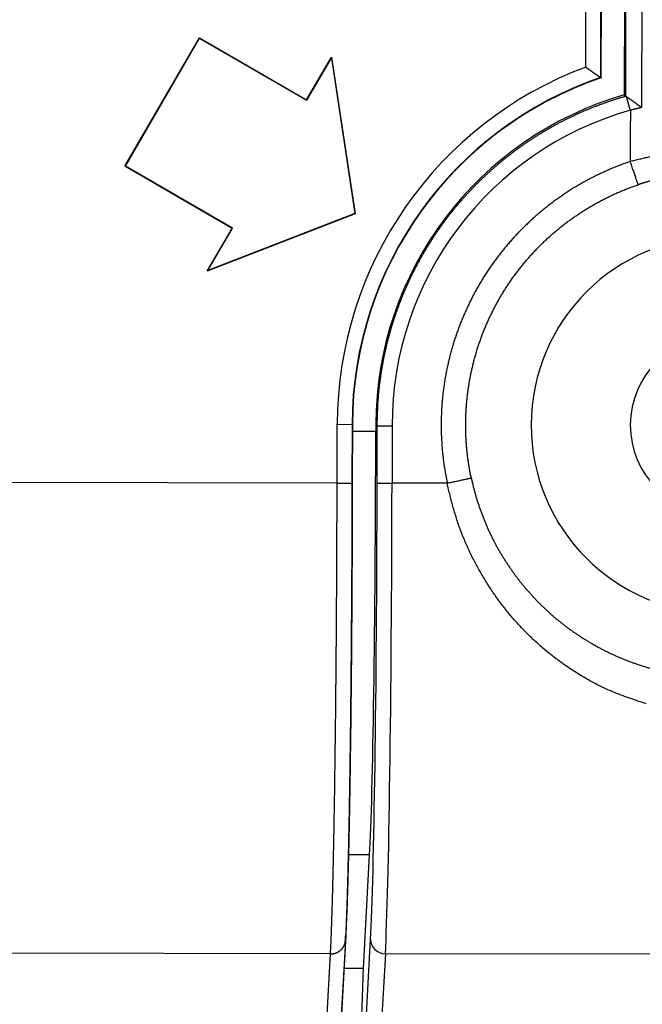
# Model space of a CAD drawing. Header units: millimetres. Extents: x 40090 to 187415, y -53271 to 40260.
# Tile 263 of 406: x 127158 to 127171, y 16472 to 16492. Entities that reach past the tile are written whole.
import ezdxf

# ---------------------------------------------------------------- set-up
doc = ezdxf.new("R2010")
doc.units = ezdxf.units.MM
doc.layers.add('AVM_nárokLAN', color=30, linetype='Continuous')
doc.layers.add('AVM_projektor', color=6, linetype='Continuous')
doc.styles.add('AVM', font='arial.ttf')
doc.dimstyles.new('AVM-1_50', dxfattribs={"dimscale": 40, "dimtxt": 2.5, "dimasz": 2.5, "dimexe": 1.25, "dimexo": 0.625, "dimtad": 1, "dimdec": 0, "dimrnd": 1, "dimtxsty": 'AVM', "dimcen": 2.5, "dimclrd": 256, "dimclre": 256, "dimclrt": 256, "dimadec": 0, "dimazin": 0, "dimtfac": 1, "dimtdec": 0, "dimtmove": 0, "dimatfit": 3, "dimfxl": 0, "dimarcsym": 0})

# ---------------------------------------------------------------- blocks, each defined once
blk = doc.blocks.new('PT-FW430-bottom')
for p, q in [((209.986, 312.503), (209.986, 305.345)), ((145.805, 310.484), (192.893, 310.484)), ((192.663, 310.161), (146.105, 310.161)), ((146.135, 310.132), (192.64, 310.132)), ((146.307, 309.66), (192.295, 309.66)), ((146.314, 309.652), (192.29, 309.652)), ((192.079, 309.353), (146.614, 309.353)), ((199.328, 305.462), (200.484, 305.462)), ((209.986, 305.345), (212.363, 305.218)), ((199.3, 305.132), (199.444, 305.132)), ((200.484, 305.162), (199.33, 305.162)), ((199.444, 305.132), (199.444, 304.66)), ((207.993, 305.024), (207.993, 304.596)), ((210.288, 304.902), (207.993, 305.024)), ((212.089, 304.918), (209.701, 305.045)), ((210.288, 304.902), (210.288, 304.508)), ((191.885, 304.223), (195.05, 304.706)), ((191.906, 304.22), (195.046, 304.698)), ((195.046, 304.698), (195.05, 304.706)), ((195.046, 304.698), (196.201, 301.739)), ((195.05, 304.706), (196.215, 301.723)), ((199.3, 304.652), (199.3, 304.66)), ((199.3, 304.66), (200.491, 304.66)), ((199.3, 304.353), (199.3, 304.652)), ((199.3, 304.652), (200.491, 304.652)), ((209.613, 304.544), (211.995, 304.418)), ((209.726, 304.537), (212.104, 304.41)), ((200.491, 304.353), (199.3, 304.353)), ((200.491, 304.353), (200.491, 73.885)), ((192.751, 303.723), (191.885, 304.223)), ((191.906, 304.22), (191.885, 304.223)), ((192.76, 303.726), (191.906, 304.22)), ((212.36, 304.111), (209.993, 304.238)), ((209.993, 304.238), (209.993, 288.948)), ((191.501, 301.558), (192.751, 303.723)), ((191.51, 301.561), (192.76, 303.726)), ((192.76, 303.726), (192.751, 303.723)), ((195.346, 302.233), (194.096, 300.068)), ((195.349, 302.223), (194.099, 300.058)), ((195.346, 302.233), (195.349, 302.223)), ((196.201, 301.739), (195.346, 302.233)), ((196.215, 301.723), (195.349, 302.223)), ((191.51, 301.561), (191.501, 301.558)), ((194.099, 300.058), (191.501, 301.558)), ((194.096, 300.068), (191.51, 301.561)), ((196.201, 301.739), (196.215, 301.723)), ((194.096, 300.068), (194.099, 300.058))]:
    blk.add_line(p, q)
for radius, start, end in [(3.8, 180, 0), (1.8, 180, 0), (6.935, 196.2011, 270), (6.605, 195.9151, 270.2472), (7.414, 199.0043, 270), (7.407, 198.9633, 270), (7.714, 200.5983, 270)]:
    blk.add_arc((199.3, 312.067), radius, start, end)
for centre, major_axis, ratio, start_param, end_param in [((200.484, 305.292), (-10, 0), 0.016931, 3.458427, 4.71242), ((209.701, 305.345), (-0.016, -0.3), 0.950096, 0.055974, 1.621332), ((199.444, 304.975), (-9, 0), 0.017455, 3.459478, 4.712392), ((200.484, 304.992), (-9.7, 0), 0.017455, 3.458427, 4.712421), ((197.924, 304.763), (-14.7, 0), 0.017455, 3.488176, 3.713099)]:
    blk.add_ellipse(centre, major_axis=major_axis, ratio=ratio, start_param=start_param, end_param=end_param)
for points, start_tangent, end_tangent in [([(193.978, 310.256), (193.955, 310.351), (193.932, 310.446), (193.91, 310.541), (193.887, 310.636), (193.866, 310.731), (193.846, 310.825), (193.826, 310.919), (193.808, 311.013), (193.791, 311.106), (193.776, 311.198), (193.763, 311.29), (193.75, 311.38), (193.74, 311.47), (193.73, 311.559), (193.722, 311.646), (193.714, 311.732), (193.708, 311.817), (193.703, 311.899), (193.699, 311.98), (193.696, 312.059), (193.693, 312.137), (193.692, 312.212), (193.691, 312.285), (193.691, 312.356), (193.692, 312.425), (193.693, 312.492), (193.695, 312.556), (193.697, 312.618), (193.7, 312.677), (193.703, 312.733), (193.707, 312.786), (193.71, 312.836), (193.714, 312.884), (193.718, 312.929), (193.722, 312.974)], (-0.237111, 0.971482), (0.091707, 0.995786)), ([(194.192, 312.067), (194.192, 312.054), (194.192, 312.041), (194.191, 312.028), (194.191, 312.016), (194.191, 312.003), (194.191, 311.99), (194.191, 311.976), (194.191, 311.963), (194.191, 311.95), (194.191, 311.936), (194.191, 311.922), (194.192, 311.909), (194.192, 311.895), (194.192, 311.881), (194.192, 311.867), (194.193, 311.852), (194.193, 311.838), (194.194, 311.824), (194.194, 311.809), (194.195, 311.795), (194.195, 311.78), (194.196, 311.765), (194.197, 311.75), (194.197, 311.735), (194.198, 311.72), (194.199, 311.705), (194.2, 311.69), (194.201, 311.674), (194.202, 311.659), (194.203, 311.643), (194.204, 311.628), (194.205, 311.612), (194.207, 311.596), (194.208, 311.58), (194.209, 311.564), (194.211, 311.548), (194.212, 311.532), (194.214, 311.516), (194.215, 311.5), (194.217, 311.483), (194.219, 311.467), (194.221, 311.45), (194.222, 311.434), (194.224, 311.417), (194.226, 311.4), (194.228, 311.383), (194.231, 311.366), (194.233, 311.349), (194.235, 311.332), (194.238, 311.315), (194.24, 311.298), (194.242, 311.281), (194.245, 311.264), (194.248, 311.246), (194.25, 311.229), (194.253, 311.211), (194.256, 311.194), (194.259, 311.176), (194.262, 311.159), (194.265, 311.141), (194.268, 311.123), (194.272, 311.105), (194.275, 311.088), (194.278, 311.07), (194.282, 311.052), (194.285, 311.034), (194.289, 311.016), (194.293, 310.998), (194.297, 310.98), (194.3, 310.962), (194.304, 310.944), (194.308, 310.926), (194.312, 310.908), (194.317, 310.89), (194.321, 310.872), (194.325, 310.853), (194.33, 310.835), (194.334, 310.817), (194.339, 310.799), (194.343, 310.781), (194.348, 310.762), (194.353, 310.744), (194.358, 310.726), (194.363, 310.708), (194.368, 310.689), (194.373, 310.671), (194.378, 310.653), (194.383, 310.635), (194.388, 310.616), (194.394, 310.598), (194.399, 310.58), (194.405, 310.562), (194.41, 310.544), (194.416, 310.525), (194.422, 310.507), (194.428, 310.489), (194.433, 310.471), (194.439, 310.453), (194.445, 310.435), (194.452, 310.416)], (-0.016434, -0.999865), (0.319837, -0.947473)), ([(200.378, 307.06), (200.414, 307.068), (200.45, 307.076), (200.486, 307.085), (200.521, 307.093), (200.557, 307.102), (200.593, 307.111), (200.628, 307.121), (200.663, 307.13), (200.699, 307.14), (200.734, 307.15), (200.769, 307.161), (200.804, 307.171), (200.839, 307.182), (200.874, 307.193), (200.909, 307.205), (200.944, 307.217), (200.978, 307.228), (201.013, 307.241), (201.047, 307.253), (201.082, 307.266), (201.116, 307.279), (201.15, 307.292), (201.184, 307.305), (201.218, 307.319), (201.252, 307.333), (201.285, 307.347), (201.319, 307.361), (201.352, 307.376), (201.386, 307.39), (201.419, 307.405), (201.452, 307.421), (201.485, 307.436), (201.518, 307.452), (201.55, 307.468), (201.583, 307.484), (201.615, 307.5), (201.648, 307.517), (201.68, 307.534), (201.712, 307.551), (201.744, 307.568), (201.775, 307.586), (201.807, 307.603), (201.839, 307.621), (201.87, 307.64), (201.901, 307.658), (201.932, 307.677), (201.963, 307.695), (201.994, 307.714), (202.024, 307.734), (202.055, 307.753), (202.085, 307.773), (202.115, 307.793), (202.145, 307.813), (202.175, 307.833), (202.205, 307.853), (202.234, 307.874), (202.264, 307.895), (202.293, 307.916), (202.322, 307.937), (202.351, 307.959), (202.38, 307.98), (202.408, 308.002), (202.436, 308.024), (202.465, 308.046), (202.493, 308.069), (202.521, 308.091), (202.548, 308.114), (202.576, 308.137), (202.603, 308.16), (202.63, 308.183), (202.657, 308.207), (202.684, 308.231), (202.711, 308.255), (202.737, 308.279), (202.764, 308.303), (202.79, 308.327), (202.816, 308.352), (202.842, 308.377), (202.867, 308.402), (202.893, 308.427), (202.918, 308.452), (202.943, 308.477), (202.968, 308.503), (202.992, 308.529), (203.017, 308.555), (203.041, 308.581), (203.065, 308.607), (203.089, 308.634), (203.113, 308.66), (203.136, 308.687), (203.16, 308.714), (203.183, 308.741), (203.206, 308.768), (203.229, 308.796), (203.251, 308.823), (203.274, 308.851), (203.296, 308.879), (203.318, 308.907), (203.34, 308.935), (203.362, 308.964), (203.383, 308.992), (203.404, 309.021), (203.425, 309.05), (203.446, 309.079), (203.467, 309.108), (203.487, 309.137), (203.507, 309.166), (203.527, 309.196), (203.547, 309.226), (203.567, 309.255), (203.586, 309.285), (203.606, 309.316), (203.625, 309.346), (203.643, 309.376), (203.662, 309.407), (203.68, 309.437), (203.699, 309.468), (203.716, 309.499), (203.734, 309.53), (203.752, 309.561), (203.769, 309.593), (203.786, 309.624), (203.803, 309.656), (203.82, 309.688), (203.836, 309.719), (203.853, 309.751), (203.869, 309.783), (203.884, 309.816), (203.9, 309.848), (203.915, 309.881), (203.931, 309.913), (203.945, 309.946), (203.96, 309.979), (203.975, 310.012), (203.989, 310.045), (204.003, 310.078), (204.017, 310.111), (204.03, 310.144), (204.044, 310.178), (204.057, 310.212), (204.07, 310.245), (204.082, 310.279), (204.095, 310.313), (204.107, 310.347), (204.119, 310.381), (204.131, 310.415), (204.142, 310.45), (204.153, 310.484), (204.164, 310.519), (204.175, 310.553), (204.186, 310.588), (204.196, 310.623), (204.206, 310.658), (204.216, 310.693), (204.225, 310.728)], (0.976124, 0.217214), (0.262555, 0.964917)), ([(204.93, 310.596), (204.891, 310.476), (204.85, 310.356), (204.809, 310.236), (204.766, 310.118), (204.721, 310), (204.673, 309.883), (204.622, 309.769), (204.568, 309.655), (204.511, 309.543), (204.451, 309.433), (204.388, 309.324), (204.323, 309.217), (204.256, 309.112), (204.187, 309.007), (204.116, 308.905), (204.042, 308.804), (203.967, 308.705), (203.889, 308.607), (203.809, 308.511), (203.727, 308.417), (203.642, 308.325), (203.556, 308.235), (203.468, 308.146), (203.377, 308.06), (203.285, 307.975), (203.191, 307.892), (203.095, 307.812), (202.998, 307.733), (202.898, 307.656), (202.797, 307.582), (202.694, 307.509), (202.59, 307.439), (202.484, 307.371), (202.376, 307.305), (202.267, 307.241), (202.156, 307.18), (202.044, 307.12), (201.931, 307.063), (201.816, 307.008), (201.7, 306.955), (201.583, 306.905), (201.465, 306.858), (201.345, 306.814), (201.224, 306.773), (201.102, 306.735), (200.98, 306.699), (200.856, 306.665), (200.732, 306.633), (200.608, 306.602), (200.484, 306.571)], (-0.311172, -0.950354), (-0.971526, -0.236934)), ([(192.67, 310.175), (192.675, 310.181), (192.679, 310.188), (192.684, 310.194), (192.687, 310.2), (192.691, 310.205), (192.694, 310.209), (192.697, 310.213), (192.699, 310.217), (192.702, 310.221), (192.706, 310.226), (192.709, 310.231), (192.713, 310.236), (192.716, 310.24), (192.718, 310.244), (192.721, 310.248), (192.724, 310.252), (192.727, 310.257), (192.731, 310.262), (192.734, 310.267), (192.737, 310.271), (192.74, 310.274), (192.742, 310.278), (192.746, 310.283), (192.75, 310.288), (192.754, 310.294), (192.758, 310.3), (192.762, 310.306), (192.766, 310.312), (192.77, 310.317), (192.775, 310.323), (192.779, 310.329), (192.783, 310.335), (192.788, 310.341), (192.792, 310.348), (192.797, 310.354), (192.801, 310.36), (192.806, 310.366), (192.81, 310.373), (192.815, 310.379), (192.82, 310.386), (192.824, 310.392), (192.829, 310.399), (192.834, 310.405), (192.839, 310.412), (192.844, 310.418), (192.848, 310.425), (192.853, 310.431), (192.858, 310.438), (192.863, 310.445), (192.868, 310.451), (192.873, 310.458), (192.878, 310.465), (192.883, 310.471), (192.888, 310.478), (192.893, 310.484)], (0.558104, 0.829771), (0.60063, 0.799527)), ([(192.893, 310.484), (192.896, 310.469), (192.9, 310.454), (192.903, 310.439), (192.907, 310.423), (192.91, 310.408), (192.914, 310.393), (192.918, 310.378), (192.921, 310.362), (192.925, 310.347), (192.929, 310.332), (192.933, 310.317), (192.936, 310.301), (192.94, 310.286), (192.944, 310.271), (192.948, 310.256)], (0.221118, -0.975247), (0.248573, -0.968613)), ([(194.458, 310.419), (194.452, 310.417), (194.441, 310.413), (194.425, 310.408), (194.405, 310.401), (194.381, 310.392), (194.352, 310.383), (194.321, 310.372), (194.286, 310.36), (194.248, 310.347), (194.208, 310.334), (194.165, 310.319), (194.121, 310.304), (194.075, 310.288), (194.027, 310.272), (193.978, 310.256)], (-0.946672, -0.3222), (-0.946672, -0.3222)), ([(200.378, 307.06), (200.293, 307.042), (200.206, 307.026), (200.12, 307.011), (200.033, 306.998), (199.947, 306.986), (199.859, 306.976), (199.772, 306.967), (199.685, 306.96), (199.597, 306.954), (199.51, 306.95), (199.422, 306.947), (199.335, 306.945), (199.247, 306.946), (199.159, 306.947), (199.072, 306.95), (198.984, 306.955), (198.897, 306.961), (198.809, 306.969), (198.722, 306.978), (198.635, 306.989), (198.548, 307.001), (198.462, 307.014), (198.375, 307.029), (198.289, 307.046), (198.204, 307.064), (198.118, 307.084), (198.033, 307.104), (197.948, 307.127), (197.864, 307.151), (197.78, 307.176), (197.696, 307.203), (197.613, 307.231), (197.531, 307.261), (197.449, 307.291), (197.367, 307.324), (197.287, 307.358), (197.206, 307.393), (197.127, 307.429), (197.048, 307.467), (196.969, 307.506), (196.891, 307.547), (196.814, 307.589), (196.738, 307.632), (196.663, 307.677), (196.588, 307.722), (196.514, 307.769), (196.441, 307.818), (196.368, 307.867), (196.297, 307.918), (196.226, 307.97), (196.157, 308.023), (196.088, 308.078), (196.02, 308.133), (195.953, 308.19), (195.887, 308.248), (195.823, 308.307), (195.759, 308.367), (195.696, 308.428), (195.634, 308.49), (195.574, 308.553), (195.514, 308.618), (195.455, 308.683), (195.398, 308.749), (195.342, 308.817), (195.287, 308.885), (195.233, 308.954), (195.18, 309.024), (195.129, 309.095), (195.079, 309.167), (195.03, 309.24), (194.982, 309.313), (194.935, 309.387), (194.89, 309.462), (194.846, 309.538), (194.804, 309.615), (194.762, 309.692), (194.722, 309.77), (194.684, 309.849), (194.646, 309.928), (194.61, 310.008), (194.576, 310.089), (194.543, 310.17), (194.511, 310.252), (194.481, 310.334), (194.452, 310.417)], (-0.977582, -0.210557), (-0.322209, 0.946669)), ([(192.663, 310.161), (192.658, 310.156), (192.654, 310.15), (192.649, 310.144), (192.645, 310.138), (192.64, 310.132)], (-0.601055, -0.799207), (-0.601055, -0.799207)), ([(192.663, 310.162), (192.665, 310.165), (192.667, 310.168), (192.669, 310.171), (192.671, 310.175), (192.673, 310.178)], (0.516365, 0.856369), (0.516365, 0.856369)), ([(192.663, 310.162), (192.663, 310.162), (192.663, 310.162), (192.663, 310.162), (192.663, 310.162), (192.663, 310.162)], (-0.125332, -0.992115), (-0.484263, -0.874922)), ([(199.3, 305.162), (199.233, 305.162), (199.167, 305.163), (199.101, 305.164), (199.034, 305.167), (198.968, 305.17), (198.902, 305.173), (198.836, 305.177), (198.77, 305.182), (198.705, 305.187), (198.639, 305.193), (198.574, 305.2), (198.508, 305.207), (198.443, 305.215), (198.378, 305.223), (198.313, 305.233), (198.248, 305.242), (198.183, 305.253), (198.118, 305.264), (198.053, 305.275), (197.989, 305.287), (197.924, 305.3), (197.86, 305.313), (197.796, 305.327), (197.731, 305.342), (197.667, 305.357), (197.603, 305.373), (197.54, 305.39), (197.476, 305.407), (197.412, 305.425), (197.349, 305.443), (197.285, 305.462), (197.222, 305.482), (197.159, 305.502), (197.096, 305.523), (197.033, 305.544), (196.97, 305.567), (196.908, 305.589), (196.845, 305.613), (196.784, 305.637), (196.722, 305.661), (196.661, 305.686), (196.6, 305.711), (196.539, 305.738), (196.479, 305.764), (196.419, 305.791), (196.359, 305.819), (196.3, 305.848), (196.241, 305.876), (196.182, 305.906), (196.123, 305.936), (196.065, 305.966), (196.007, 305.997), (195.95, 306.029), (195.892, 306.061), (195.835, 306.094), (195.779, 306.127), (195.722, 306.161), (195.666, 306.195), (195.61, 306.23), (195.555, 306.265), (195.5, 306.301), (195.445, 306.338), (195.39, 306.375), (195.336, 306.413), (195.282, 306.451), (195.228, 306.49), (195.175, 306.529), (195.122, 306.569), (195.069, 306.609), (195.017, 306.65), (194.965, 306.692), (194.913, 306.734), (194.862, 306.776), (194.812, 306.819), (194.762, 306.863), (194.712, 306.906), (194.663, 306.95), (194.614, 306.995), (194.566, 307.04), (194.518, 307.085), (194.471, 307.131), (194.424, 307.178), (194.377, 307.224), (194.332, 307.271), (194.286, 307.319), (194.241, 307.367), (194.197, 307.415), (194.153, 307.464), (194.109, 307.513), (194.066, 307.563), (194.023, 307.613), (193.981, 307.663), (193.94, 307.714), (193.898, 307.765), (193.858, 307.817), (193.817, 307.869), (193.778, 307.921), (193.738, 307.974), (193.699, 308.028), (193.661, 308.082), (193.623, 308.136), (193.586, 308.19), (193.549, 308.245), (193.512, 308.301), (193.476, 308.357), (193.441, 308.413), (193.406, 308.47), (193.371, 308.527), (193.338, 308.584), (193.304, 308.641), (193.272, 308.699), (193.24, 308.757), (193.208, 308.815), (193.177, 308.874), (193.147, 308.933), (193.117, 308.992), (193.088, 309.051), (193.06, 309.11), (193.032, 309.17), (193.004, 309.23), (192.978, 309.29), (192.951, 309.351), (192.926, 309.412), (192.901, 309.473), (192.876, 309.534), (192.852, 309.596), (192.829, 309.658), (192.806, 309.72), (192.784, 309.782), (192.762, 309.845), (192.741, 309.908), (192.721, 309.971), (192.701, 310.034), (192.682, 310.098), (192.663, 310.162)], (-1, -0.000007), (-0.275896, 0.961188)), ([(192.948, 310.256), (192.933, 310.251), (192.919, 310.247), (192.904, 310.243), (192.89, 310.239), (192.876, 310.235), (192.862, 310.231), (192.848, 310.227), (192.834, 310.223), (192.821, 310.219), (192.808, 310.216), (192.796, 310.212), (192.783, 310.209), (192.772, 310.205), (192.76, 310.202), (192.749, 310.199), (192.739, 310.196), (192.729, 310.193), (192.72, 310.191), (192.711, 310.188), (192.703, 310.186), (192.696, 310.184), (192.689, 310.182), (192.683, 310.18), (192.678, 310.178), (192.673, 310.177)], (-0.961669, -0.274212), (-0.961669, -0.274212)), ([(192.948, 310.256), (193.017, 310.256), (193.085, 310.256), (193.154, 310.256), (193.223, 310.256), (193.291, 310.256), (193.36, 310.256), (193.429, 310.256), (193.498, 310.256), (193.566, 310.256), (193.635, 310.256), (193.704, 310.256), (193.772, 310.256), (193.841, 310.256), (193.91, 310.256), (193.978, 310.256)], (1, 0), (1, 0)), ([(193.983, 310.257), (194.015, 310.166), (194.048, 310.076), (194.083, 309.987), (194.119, 309.898), (194.157, 309.809), (194.197, 309.722), (194.237, 309.635), (194.28, 309.548), (194.324, 309.463), (194.369, 309.378), (194.416, 309.294), (194.464, 309.211), (194.513, 309.128), (194.564, 309.047), (194.617, 308.966), (194.671, 308.887), (194.726, 308.808), (194.782, 308.73), (194.84, 308.653), (194.899, 308.577), (194.959, 308.503), (195.021, 308.429), (195.084, 308.356), (195.148, 308.284), (195.213, 308.214), (195.28, 308.145), (195.348, 308.076), (195.417, 308.009), (195.487, 307.943), (195.558, 307.879), (195.63, 307.815), (195.703, 307.753), (195.778, 307.692), (195.853, 307.633), (195.929, 307.574), (196.007, 307.517), (196.085, 307.461), (196.164, 307.407), (196.245, 307.354), (196.326, 307.302), (196.408, 307.252), (196.491, 307.203), (196.574, 307.156), (196.659, 307.11), (196.744, 307.066), (196.83, 307.023), (196.917, 306.981), (197.004, 306.941), (197.092, 306.903), (197.181, 306.866), (197.27, 306.83), (197.36, 306.796), (197.45, 306.764), (197.541, 306.733), (197.633, 306.703), (197.725, 306.676), (197.818, 306.649), (197.911, 306.625), (198.004, 306.602), (198.098, 306.581), (198.192, 306.561), (198.286, 306.543), (198.381, 306.526), (198.476, 306.511), (198.571, 306.498), (198.666, 306.486), (198.762, 306.476), (198.858, 306.468), (198.954, 306.461), (199.05, 306.456), (199.146, 306.452), (199.242, 306.451), (199.338, 306.45), (199.434, 306.452), (199.53, 306.455), (199.626, 306.46), (199.722, 306.466), (199.818, 306.474), (199.914, 306.484), (200.009, 306.495), (200.104, 306.508), (200.199, 306.523), (200.294, 306.539), (200.388, 306.557), (200.483, 306.576)], (0.322219, -0.946665), (0.977582, 0.210556)), ([(192.079, 309.353), (192.085, 309.36), (192.09, 309.368), (192.095, 309.375), (192.1, 309.383), (192.105, 309.39), (192.111, 309.398), (192.116, 309.405), (192.121, 309.413), (192.126, 309.42), (192.131, 309.427), (192.136, 309.434), (192.141, 309.442), (192.146, 309.449), (192.151, 309.455), (192.155, 309.462), (192.16, 309.469), (192.165, 309.476), (192.169, 309.482), (192.174, 309.488), (192.178, 309.495), (192.182, 309.501), (192.186, 309.507), (192.191, 309.512), (192.194, 309.518), (192.198, 309.523), (192.202, 309.528), (192.205, 309.533), (192.209, 309.538), (192.213, 309.544), (192.216, 309.549), (192.22, 309.554), (192.224, 309.559), (192.227, 309.564), (192.23, 309.568), (192.232, 309.572), (192.235, 309.576), (192.239, 309.58), (192.242, 309.585), (192.246, 309.59), (192.249, 309.595), (192.251, 309.599), (192.254, 309.602), (192.257, 309.606), (192.26, 309.611), (192.264, 309.616), (192.267, 309.621), (192.27, 309.625), (192.273, 309.629), (192.276, 309.633), (192.279, 309.637), (192.283, 309.642), (192.287, 309.648), (192.291, 309.654), (192.295, 309.66), (192.3, 309.667)], (0.569349, 0.822096), (0.580663, 0.814144)), ([(192.29, 309.652), (192.29, 309.653), (192.29, 309.653), (192.291, 309.654), (192.291, 309.654), (192.291, 309.655), (192.292, 309.655), (192.292, 309.656), (192.293, 309.656), (192.293, 309.657), (192.293, 309.657), (192.294, 309.658), (192.294, 309.658), (192.294, 309.659), (192.295, 309.659), (192.295, 309.66)], (0.580672, 0.814137), (0.580964, 0.813929)), ([(200.484, 306.571), (200.473, 306.622), (200.462, 306.671), (200.452, 306.718), (200.442, 306.764), (200.433, 306.808), (200.424, 306.85), (200.415, 306.889), (200.408, 306.925), (200.4, 306.958), (200.394, 306.987), (200.389, 307.012), (200.384, 307.033), (200.381, 307.049), (200.378, 307.061), (200.377, 307.067)], (-0.210566, 0.97758), (-0.210566, 0.97758)), ([(200.484, 306.571), (200.484, 306.497), (200.484, 306.423), (200.484, 306.349), (200.484, 306.275), (200.484, 306.201), (200.484, 306.127), (200.484, 306.053), (200.484, 305.979), (200.484, 305.905), (200.484, 305.832), (200.484, 305.758), (200.484, 305.684), (200.484, 305.61), (200.484, 305.536), (200.484, 305.462)], (0, -1), (0, -1)), ([(199.33, 305.156), (199.33, 305.161), (199.33, 305.166), (199.33, 305.17), (199.33, 305.175), (199.33, 305.18), (199.33, 305.184), (199.33, 305.188), (199.33, 305.192), (199.33, 305.195), (199.33, 305.198), (199.33, 305.201), (199.33, 305.204), (199.33, 305.207), (199.33, 305.21), (199.33, 305.214), (199.33, 305.218), (199.33, 305.223), (199.33, 305.228), (199.329, 305.233), (199.329, 305.239), (199.329, 305.245), (199.329, 305.251), (199.329, 305.258), (199.329, 305.265), (199.329, 305.272), (199.329, 305.28), (199.329, 305.288), (199.329, 305.296), (199.329, 305.304), (199.329, 305.313), (199.329, 305.322), (199.329, 305.331), (199.329, 305.341), (199.329, 305.35), (199.329, 305.36), (199.329, 305.37), (199.329, 305.38), (199.329, 305.39), (199.329, 305.4), (199.329, 305.41), (199.329, 305.42), (199.329, 305.431), (199.329, 305.441), (199.329, 305.451), (199.328, 305.462)], (-0.004314, 0.999991), (-0.004314, 0.999991)), ([(200.484, 305.156), (200.484, 305.161), (200.484, 305.166), (200.484, 305.17), (200.484, 305.175), (200.484, 305.18), (200.484, 305.184), (200.484, 305.188), (200.484, 305.192), (200.484, 305.195), (200.484, 305.198), (200.484, 305.201), (200.484, 305.204), (200.484, 305.207), (200.484, 305.21), (200.484, 305.214), (200.484, 305.218), (200.484, 305.223), (200.484, 305.228), (200.484, 305.233), (200.484, 305.239), (200.484, 305.245), (200.484, 305.251), (200.484, 305.258), (200.484, 305.265), (200.484, 305.272), (200.484, 305.28), (200.484, 305.288), (200.484, 305.296), (200.484, 305.304), (200.484, 305.313), (200.484, 305.322), (200.484, 305.331), (200.484, 305.341), (200.484, 305.35), (200.484, 305.36), (200.484, 305.37), (200.484, 305.38), (200.484, 305.39), (200.484, 305.4), (200.484, 305.41), (200.484, 305.42), (200.484, 305.431), (200.484, 305.441), (200.484, 305.451), (200.484, 305.462)], (0, 1), (0, 1)), ([(199.33, 305.162), (199.324, 305.156), (199.318, 305.15), (199.312, 305.144), (199.306, 305.138), (199.3, 305.132)], (-0.707107, -0.707107), (-0.707107, -0.707107)), ([(199.33, 305.162), (199.324, 305.162), (199.318, 305.162), (199.312, 305.162), (199.306, 305.162), (199.3, 305.162)], (-0.999998, -0.002157), (-0.999998, -0.002157)), ([(200.491, 304.652), (200.491, 304.654), (200.491, 304.655), (200.491, 304.657), (200.491, 304.658), (200.491, 304.66)], (0, 1), (0, 1)), ([(200.491, 304.66), (200.97, 304.66), (201.448, 304.659), (201.923, 304.658), (202.395, 304.656), (202.864, 304.655), (203.331, 304.652), (203.793, 304.65), (204.243, 304.646), (204.682, 304.643), (205.108, 304.639), (205.523, 304.635), (205.925, 304.63), (206.316, 304.625), (206.69, 304.62), (207.048, 304.615), (207.39, 304.609), (207.715, 304.603), (208.024, 304.596), (208.317, 304.589), (208.588, 304.582), (208.838, 304.575), (209.065, 304.568), (209.27, 304.56), (209.453, 304.552), (209.613, 304.544)], (1, 0.000038), (0.99862, -0.05251)), ([(200.491, 304.353), (200.491, 304.383), (200.491, 304.412), (200.491, 304.441), (200.491, 304.468), (200.491, 304.495), (200.491, 304.52), (200.491, 304.543), (200.491, 304.565), (200.491, 304.585), (200.491, 304.603), (200.491, 304.619), (200.491, 304.633), (200.491, 304.644), (200.491, 304.652), (200.491, 304.657)], (0, 1), (0, 1)), ([(200.491, 304.652), (200.55, 304.652), (200.61, 304.652), (200.67, 304.652), (200.73, 304.652), (200.789, 304.652), (200.849, 304.652), (200.909, 304.652), (200.968, 304.652), (201.028, 304.652), (201.087, 304.652), (201.147, 304.652), (201.206, 304.652), (201.265, 304.652), (201.325, 304.652), (201.384, 304.652), (201.443, 304.652), (201.502, 304.651), (201.561, 304.651), (201.62, 304.651), (201.679, 304.651), (201.738, 304.651), (201.797, 304.651), (201.856, 304.651), (201.915, 304.651), (201.974, 304.65), (202.033, 304.65), (202.091, 304.65), (202.15, 304.65), (202.209, 304.65), (202.267, 304.649), (202.326, 304.649), (202.384, 304.649), (202.443, 304.649), (202.501, 304.649), (202.56, 304.648), (202.618, 304.648), (202.676, 304.648), (202.734, 304.648), (202.793, 304.647), (202.851, 304.647), (202.909, 304.647), (202.967, 304.647), (203.024, 304.646), (203.082, 304.646), (203.139, 304.646), (203.196, 304.646), (203.253, 304.645), (203.31, 304.645), (203.367, 304.645), (203.424, 304.644), (203.48, 304.644), (203.537, 304.644), (203.593, 304.643), (203.649, 304.643), (203.705, 304.643), (203.761, 304.642), (203.816, 304.642), (203.872, 304.642), (203.927, 304.641), (203.982, 304.641), (204.037, 304.641), (204.092, 304.64), (204.147, 304.64), (204.202, 304.639), (204.256, 304.639), (204.311, 304.639), (204.365, 304.638), (204.419, 304.638), (204.473, 304.637), (204.527, 304.637), (204.58, 304.637), (204.634, 304.636), (204.687, 304.636), (204.74, 304.635), (204.793, 304.635), (204.846, 304.634), (204.899, 304.634), (204.952, 304.634), (205.004, 304.633), (205.057, 304.633), (205.109, 304.632), (205.161, 304.632), (205.213, 304.631), (205.265, 304.631), (205.316, 304.63), (205.368, 304.63), (205.419, 304.629), (205.47, 304.629), (205.521, 304.628), (205.572, 304.628), (205.623, 304.627), (205.674, 304.626), (205.724, 304.626), (205.774, 304.625), (205.824, 304.625), (205.874, 304.624), (205.924, 304.624), (205.974, 304.623), (206.023, 304.623), (206.072, 304.622), (206.121, 304.621), (206.17, 304.621), (206.218, 304.62), (206.266, 304.62), (206.314, 304.619), (206.362, 304.618), (206.41, 304.618), (206.457, 304.617), (206.504, 304.616), (206.551, 304.616), (206.598, 304.615), (206.644, 304.614), (206.69, 304.614), (206.736, 304.613), (206.781, 304.612), (206.826, 304.612), (206.871, 304.611), (206.916, 304.61), (206.961, 304.61), (207.005, 304.609), (207.049, 304.608), (207.092, 304.608), (207.136, 304.607), (207.179, 304.606), (207.221, 304.606), (207.264, 304.605), (207.306, 304.604), (207.348, 304.603), (207.39, 304.603), (207.431, 304.602), (207.473, 304.601), (207.514, 304.6), (207.554, 304.6), (207.595, 304.599), (207.635, 304.598), (207.675, 304.597), (207.714, 304.597), (207.754, 304.596), (207.793, 304.595), (207.832, 304.594), (207.87, 304.594), (207.909, 304.593), (207.947, 304.592), (207.984, 304.591), (208.022, 304.591), (208.059, 304.59), (208.096, 304.589), (208.133, 304.588), (208.169, 304.587), (208.205, 304.587), (208.241, 304.586), (208.277, 304.585), (208.312, 304.584), (208.347, 304.583), (208.382, 304.582), (208.417, 304.582), (208.451, 304.581), (208.485, 304.58), (208.519, 304.579), (208.552, 304.578), (208.585, 304.577), (208.618, 304.577), (208.651, 304.576), (208.683, 304.575), (208.715, 304.574), (208.747, 304.573), (208.778, 304.572), (208.809, 304.571), (208.84, 304.57), (208.87, 304.57), (208.9, 304.569), (208.93, 304.568), (208.96, 304.567), (208.989, 304.566), (209.017, 304.565), (209.046, 304.564), (209.074, 304.563), (209.101, 304.562), (209.129, 304.562), (209.156, 304.561), (209.183, 304.56), (209.209, 304.559), (209.235, 304.558), (209.261, 304.557), (209.286, 304.556), (209.311, 304.555), (209.336, 304.554), (209.361, 304.553), (209.385, 304.552), (209.409, 304.551), (209.432, 304.55), (209.455, 304.55), (209.478, 304.549), (209.5, 304.548), (209.523, 304.547), (209.544, 304.546), (209.566, 304.545), (209.587, 304.544), (209.607, 304.543), (209.627, 304.542), (209.645, 304.541), (209.661, 304.54), (209.674, 304.54), (209.694, 304.539), (209.727, 304.537)], (1, 0.000168), (0.998631, -0.052306)), ([(209.726, 304.537), (209.703, 304.538), (209.681, 304.54), (209.658, 304.541), (209.635, 304.543), (209.613, 304.544)], (-0.997845, 0.065621), (-0.997845, 0.065621)), ([(209.992, 304.238), (209.992, 304.248), (209.992, 304.258), (209.991, 304.268), (209.99, 304.278), (209.988, 304.288), (209.987, 304.297), (209.985, 304.307), (209.982, 304.317), (209.98, 304.327), (209.977, 304.336), (209.974, 304.346), (209.97, 304.355), (209.966, 304.364), (209.962, 304.373), (209.958, 304.382), (209.953, 304.391), (209.948, 304.399), (209.943, 304.408), (209.937, 304.416), (209.931, 304.424), (209.925, 304.432), (209.919, 304.439), (209.913, 304.447), (209.906, 304.454), (209.899, 304.461), (209.892, 304.467), (209.884, 304.473), (209.877, 304.48), (209.869, 304.485), (209.861, 304.491), (209.853, 304.496), (209.845, 304.501), (209.836, 304.506), (209.828, 304.51), (209.819, 304.514), (209.81, 304.518), (209.801, 304.521), (209.792, 304.524), (209.783, 304.527), (209.774, 304.53), (209.764, 304.532), (209.755, 304.534), (209.745, 304.535), (209.736, 304.536), (209.726, 304.537)], (0.0051, 0.999987), (-0.99784, 0.065696)), ([(209.993, 304.238), (209.967, 304.239), (209.941, 304.24), (209.914, 304.241), (209.887, 304.243), (209.859, 304.244), (209.83, 304.245), (209.801, 304.247), (209.771, 304.248), (209.74, 304.249), (209.709, 304.25), (209.678, 304.252), (209.645, 304.253), (209.612, 304.254), (209.579, 304.255), (209.545, 304.256), (209.51, 304.258), (209.475, 304.259), (209.439, 304.26), (209.403, 304.261), (209.366, 304.263), (209.329, 304.264), (209.29, 304.265), (209.252, 304.266), (209.212, 304.267), (209.172, 304.268), (209.132, 304.27), (209.091, 304.271), (209.049, 304.272), (209.007, 304.273), (208.964, 304.274), (208.92, 304.275), (208.876, 304.277), (208.832, 304.278), (208.786, 304.279), (208.741, 304.28), (208.695, 304.281), (208.648, 304.282), (208.601, 304.283), (208.554, 304.284), (208.506, 304.285), (208.457, 304.286), (208.408, 304.288), (208.359, 304.289), (208.309, 304.29), (208.258, 304.291), (208.207, 304.292), (208.156, 304.293), (208.104, 304.294), (208.052, 304.295), (207.999, 304.296), (207.946, 304.297), (207.892, 304.298), (207.838, 304.299), (207.783, 304.3), (207.728, 304.301), (207.672, 304.302), (207.616, 304.303), (207.559, 304.304), (207.502, 304.305), (207.444, 304.306), (207.386, 304.307), (207.328, 304.308), (207.269, 304.308), (207.209, 304.309), (207.149, 304.31), (207.089, 304.311), (207.028, 304.312), (206.966, 304.313), (206.904, 304.314), (206.842, 304.315), (206.779, 304.316), (206.715, 304.316), (206.651, 304.317), (206.587, 304.318), (206.522, 304.319), (206.457, 304.32), (206.392, 304.321), (206.326, 304.321), (206.259, 304.322), (206.193, 304.323), (206.126, 304.324), (206.058, 304.325), (205.99, 304.325), (205.922, 304.326), (205.854, 304.327), (205.785, 304.327), (205.716, 304.328), (205.646, 304.329), (205.577, 304.33), (205.507, 304.33), (205.437, 304.331), (205.367, 304.332), (205.296, 304.332), (205.225, 304.333), (205.154, 304.333), (205.083, 304.334), (205.011, 304.335), (204.939, 304.335), (204.867, 304.336), (204.794, 304.336), (204.722, 304.337), (204.649, 304.338), (204.576, 304.338), (204.502, 304.339), (204.428, 304.339), (204.354, 304.34), (204.28, 304.34), (204.206, 304.341), (204.131, 304.341), (204.056, 304.342), (203.981, 304.342), (203.905, 304.343), (203.829, 304.343), (203.753, 304.344), (203.677, 304.344), (203.601, 304.344), (203.524, 304.345), (203.447, 304.345), (203.369, 304.346), (203.292, 304.346), (203.214, 304.346), (203.136, 304.347), (203.057, 304.347), (202.979, 304.348), (202.9, 304.348), (202.821, 304.348), (202.741, 304.349), (202.662, 304.349), (202.583, 304.349), (202.503, 304.349), (202.424, 304.35), (202.344, 304.35), (202.264, 304.35), (202.184, 304.35), (202.105, 304.351), (202.025, 304.351), (201.945, 304.351), (201.864, 304.351), (201.784, 304.352), (201.704, 304.352), (201.624, 304.352), (201.543, 304.352), (201.463, 304.352), (201.382, 304.352), (201.301, 304.352), (201.221, 304.353), (201.14, 304.353), (201.059, 304.353), (200.978, 304.353), (200.897, 304.353), (200.816, 304.353), (200.735, 304.353), (200.653, 304.353), (200.572, 304.353), (200.491, 304.353)], (-0.99868, 0.051363), (-1, -0.000163))]:
    blk.add_spline(points, degree=3, dxfattribs=dict(start_tangent=start_tangent, end_tangent=end_tangent))

msp = doc.modelspace()

# ---------------------------------------------------------------- block references
at = {"layer": 'AVM_projektor', "rotation": 269.8895464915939}
msp.add_blockref('PT-FW430-bottom', (126860.867, 16683.842), dxfattribs=at)

# ---------------------------------------------------------------- leaders
at = {"layer": 'AVM_nárokLAN', "annotation_type": 0, "has_hookline": 1, "hookline_direction": 1, "text_width": 5076.398}
msp.add_leader([(127206.349, 16953.673), (123491.29, 15020.488), (123391.29, 15020.488)], dimstyle='AVM-1_50', override={"dimgap": 0.625, "dimtad": 0}, dxfattribs=at)

doc.saveas('drawing.dxf')
